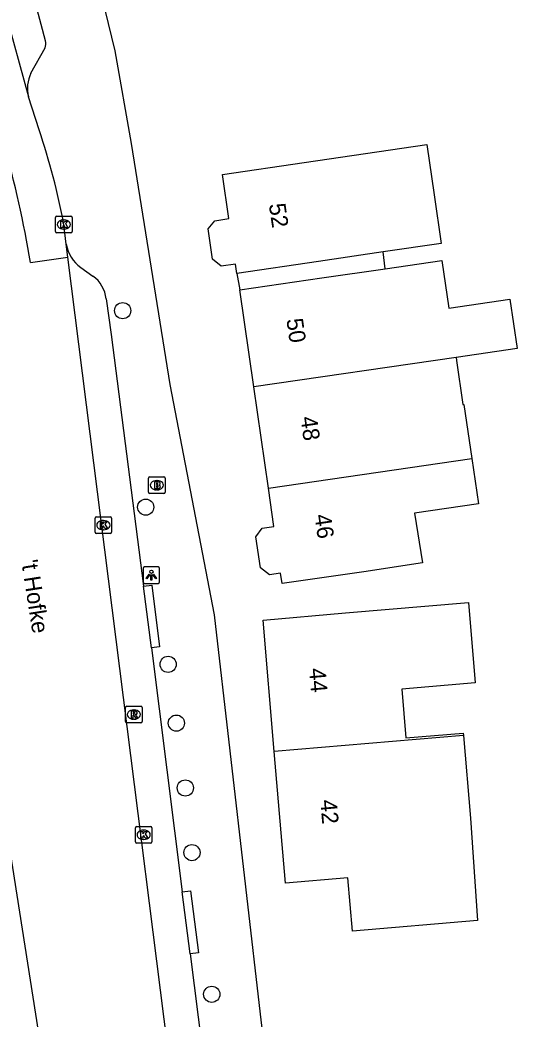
# Model space of a CAD drawing. Extents: x 162880 to 165536, y 384011 to 385179.
# Drawn here: x 164280.8 to 164310.8, y 384441.5 to 384501.9 of the extents above; entities that cross this region are included whole.
import ezdxf

# ---------------------------------------------------------------- set-up
doc = ezdxf.new("R2010")
doc.units = 0
for name, color, linetype in [('IMGEO_Boom', 7, 'Continuous'), ('IMGEO_Brandkraan', 7, 'Continuous'), ('IMGEO_Kolk', 7, 'Continuous'), ('IMGEO_Lichtpunt', 7, 'Continuous'), ('IMGEO_Openbare_ruimte_label', 7, 'Continuous'), ('IMGEO_Pand', 7, 'Continuous'), ('IMGEO_Pand_nummerreeks', 7, 'Continuous'), ('IMGEO_Pand_overbouw', 7, 'Continuous'), ('IMGEO_Rijbaan_lokaal_gesloten', 7, 'Continuous'), ('IMGEO_Rioolput', 7, 'Continuous'), ('IMGEO_Voetpad_open', 7, 'Continuous')]:
    doc.layers.add(name, color=color, linetype=linetype)

msp = doc.modelspace()

# ---------------------------------------------------------------- linework, layer by layer
at = {"layer": 'IMGEO_Boom'}
for centre in [(164286.967, 384484.301), (164288.358, 384472.428), (164289.712, 384462.927), (164290.212, 384459.376), (164290.752, 384455.456), (164291.151, 384451.549), (164292.348, 384442.987)]:
    msp.add_circle(centre, 0.489, dxfattribs=at)
at = {"layer": 'IMGEO_Brandkraan'}
for p, q in [((164288.532, 384473.325), (164288.532, 384474.177)), ((164288.607, 384474.251), (164289.459, 384474.251)), ((164289.533, 384474.177), (164289.533, 384473.325)), ((164289.02, 384474.031), (164289.045, 384474.031)), ((164289.459, 384473.251), (164288.607, 384473.251)), ((164289.043, 384473.471), (164289.018, 384473.471))]:
    msp.add_line(p, q, dxfattribs=at)
for points in [[(164288.532, 384473.325), (164288.532, 384474.177)], [(164288.607, 384474.251), (164289.459, 384474.251)], [(164289.533, 384474.177), (164289.533, 384473.325)], [(164288.88, 384473.951), (164288.88, 384473.551), (164289.093, 384473.551)], [(164289.111, 384473.951), (164288.88, 384473.951)], [(164289.059, 384473.87), (164289.005, 384473.87), (164289.005, 384473.794)], [(164289.005, 384473.794), (164289.058, 384473.794)], [(164289.067, 384473.718), (164289.005, 384473.718), (164289.005, 384473.637)], [(164289.005, 384473.637), (164289.067, 384473.637)], [(164289.459, 384473.251), (164288.607, 384473.251)]]:
    msp.add_lwpolyline(points, dxfattribs=at)
for centre, radius, start, end in [((164288.609, 384474.175), 0.0765, 91.55205, 178.44795), ((164288.609, 384474.175), 0.0765, 91.55205, 178.44795), ((164289.457, 384474.175), 0.0765, 1.55205, 88.44795), ((164289.457, 384474.175), 0.0765, 1.55205, 88.44795), ((164289.06, 384473.832), 0.0379, 267.82845, 90.93552), ((164289.068, 384473.677), 0.0404, 269.87594, 90.50774), ((164289.099, 384473.802), 0.251, 268.66757, 293.53466), ((164289.115, 384473.806), 0.145, 59.4692, 91.53667), ((164289.14, 384473.853), 0.0922, 285.51372, 58.15012), ((164289.145, 384473.661), 0.105, 301.31148, 78.98903), ((164288.609, 384473.327), 0.0765, 181.55205, 268.44795), ((164288.609, 384473.327), 0.0765, 181.55205, 268.44795), ((164289.457, 384473.327), 0.0765, 271.55205, 358.44795), ((164289.457, 384473.327), 0.0765, 271.55205, 358.44795)]:
    msp.add_arc(centre, radius, start, end, dxfattribs=at)
for centre, major_axis, ratio, start_param, end_param in [((164289.019, 384473.751), (-0.387, 0.002), 0.722429, 4.712389, 7.853982), ((164289.044, 384473.751), (-0.39, 0.002), 0.717154, 1.570796, 4.712389)]:
    msp.add_ellipse(centre, major_axis=major_axis, ratio=ratio, start_param=start_param, end_param=end_param, dxfattribs=at)
at = {"layer": 'IMGEO_Kolk'}
for p, q in [((164282.911, 384489.084), (164282.911, 384489.936)), ((164282.986, 384490.01), (164283.838, 384490.01)), ((164283.912, 384489.936), (164283.912, 384489.084)), ((164283.422, 384489.23), (164283.397, 384489.23)), ((164283.399, 384489.79), (164283.424, 384489.79)), ((164283.838, 384489.01), (164282.986, 384489.01)), ((164285.298, 384470.914), (164285.298, 384471.766)), ((164285.373, 384471.84), (164286.225, 384471.84)), ((164286.299, 384471.766), (164286.299, 384470.914)), ((164285.786, 384471.62), (164285.811, 384471.62)), ((164286.225, 384470.84), (164285.373, 384470.84)), ((164285.809, 384471.06), (164285.784, 384471.06)), ((164287.733, 384452.201), (164287.733, 384453.053)), ((164287.808, 384453.127), (164288.66, 384453.127)), ((164288.734, 384453.053), (164288.734, 384452.201)), ((164288.221, 384452.907), (164288.246, 384452.907)), ((164288.66, 384452.127), (164287.808, 384452.127)), ((164288.244, 384452.347), (164288.219, 384452.347))]:
    msp.add_line(p, q, dxfattribs=at)
for points in [[(164282.911, 384489.084), (164282.911, 384489.936)], [(164282.986, 384490.01), (164283.838, 384490.01)], [(164283.912, 384489.936), (164283.912, 384489.084)], [(164283.232, 384489.71), (164283.355, 384489.71), (164283.355, 384489.559), (164283.485, 384489.71), (164283.649, 384489.71), (164283.503, 384489.559), (164283.656, 384489.31), (164283.504, 384489.31), (164283.419, 384489.474), (164283.355, 384489.407), (164283.355, 384489.31), (164283.232, 384489.31), (164283.232, 384489.71)], [(164283.838, 384489.01), (164282.986, 384489.01)], [(164285.298, 384470.914), (164285.298, 384471.766)], [(164285.373, 384471.84), (164286.225, 384471.84)], [(164286.299, 384471.766), (164286.299, 384470.914)], [(164285.619, 384471.54), (164285.742, 384471.54), (164285.742, 384471.389), (164285.872, 384471.54), (164286.036, 384471.54), (164285.89, 384471.389), (164286.043, 384471.14), (164285.891, 384471.14), (164285.806, 384471.304), (164285.742, 384471.237), (164285.742, 384471.14), (164285.619, 384471.14), (164285.619, 384471.54)], [(164286.225, 384470.84), (164285.373, 384470.84)], [(164287.733, 384452.201), (164287.733, 384453.053)], [(164287.808, 384453.127), (164288.66, 384453.127)], [(164288.734, 384453.053), (164288.734, 384452.201)], [(164288.054, 384452.827), (164288.177, 384452.827), (164288.177, 384452.676), (164288.307, 384452.827), (164288.471, 384452.827), (164288.325, 384452.676), (164288.478, 384452.427), (164288.326, 384452.427), (164288.241, 384452.591), (164288.177, 384452.524), (164288.177, 384452.427), (164288.054, 384452.427), (164288.054, 384452.827)], [(164288.66, 384452.127), (164287.808, 384452.127)]]:
    msp.add_lwpolyline(points, dxfattribs=at)
for centre, start, end in [((164282.988, 384489.934), 91.55205, 178.44795), ((164282.988, 384489.934), 91.55205, 178.44795), ((164283.836, 384489.934), 1.55205, 88.44795), ((164283.836, 384489.934), 1.55205, 88.44795), ((164282.988, 384489.086), 181.55205, 268.44795), ((164282.988, 384489.086), 181.55205, 268.44795), ((164283.836, 384489.086), 271.55205, 358.44795), ((164283.836, 384489.086), 271.55205, 358.44795), ((164285.375, 384471.764), 91.55205, 178.44795), ((164285.375, 384471.764), 91.55205, 178.44795), ((164286.223, 384471.764), 1.55205, 88.44795), ((164286.223, 384471.764), 1.55205, 88.44795), ((164285.375, 384470.916), 181.55205, 268.44795), ((164285.375, 384470.916), 181.55205, 268.44795), ((164286.223, 384470.916), 271.55205, 358.44795), ((164286.223, 384470.916), 271.55205, 358.44795), ((164287.81, 384453.051), 91.55205, 178.44795), ((164287.81, 384453.051), 91.55205, 178.44795), ((164288.658, 384453.051), 1.55205, 88.44795), ((164288.658, 384453.051), 1.55205, 88.44795), ((164287.81, 384452.203), 181.55205, 268.44795), ((164287.81, 384452.203), 181.55205, 268.44795), ((164288.658, 384452.203), 271.55205, 358.44795), ((164288.658, 384452.203), 271.55205, 358.44795)]:
    msp.add_arc(centre, 0.0765, start, end, dxfattribs=at)
for centre, major_axis, ratio, start_param, end_param in [((164283.398, 384489.51), (-0.387, 0.002), 0.722429, 4.712389, 7.853982), ((164283.423, 384489.51), (-0.39, 0.002), 0.717154, 1.570796, 4.712389), ((164285.785, 384471.34), (-0.387, 0.002), 0.722429, 4.712389, 7.853982), ((164285.81, 384471.34), (-0.39, 0.002), 0.717154, 1.570796, 4.712389), ((164288.22, 384452.627), (-0.387, 0.002), 0.722429, 4.712389, 7.853982), ((164288.245, 384452.627), (-0.39, 0.002), 0.717154, 1.570796, 4.712389)]:
    msp.add_ellipse(centre, major_axis=major_axis, ratio=ratio, start_param=start_param, end_param=end_param, dxfattribs=at)
at = {"layer": 'IMGEO_Lichtpunt'}
for p, q in [((164288.2, 384468.72), (164288.2, 384467.913)), ((164288.2, 384468.72), (164288.2, 384467.913)), ((164289.102, 384468.815), (164288.294, 384468.815)), ((164289.102, 384468.815), (164288.294, 384468.815)), ((164289.196, 384467.913), (164289.196, 384468.72)), ((164289.196, 384467.913), (164289.196, 384468.72)), ((164288.294, 384467.819), (164289.102, 384467.819)), ((164288.294, 384467.819), (164289.102, 384467.819))]:
    msp.add_line(p, q, dxfattribs=at)
for points in [[(164288.574, 384468.384), (164288.613, 384468.356), (164288.425, 384468.094), (164288.387, 384468.121), (164288.574, 384468.384)], [(164288.676, 384468.336), (164288.723, 384468.336), (164288.723, 384468.014), (164288.676, 384468.014), (164288.676, 384468.336)], [(164288.786, 384468.356), (164288.824, 384468.383), (164289.011, 384468.121), (164288.972, 384468.093), (164288.786, 384468.356)]]:
    msp.add_lwpolyline(points, dxfattribs=at)
msp.add_circle((164288.699, 384468.518), 0.0994, dxfattribs=at)
for centre, start, end in [((164288.294, 384468.72), 90, 180), ((164288.294, 384468.72), 90, 180), ((164289.102, 384468.72), 0, 90), ((164289.102, 384468.72), 0, 90), ((164288.294, 384467.913), 180, 270), ((164288.294, 384467.913), 180, 270), ((164289.102, 384467.913), 270, 0), ((164289.102, 384467.913), 270, 360)]:
    msp.add_arc(centre, 0.0946, start, end, dxfattribs=at)
at = {"layer": 'IMGEO_Pand'}
for points in [[(164305.781, 384491.296), (164306.209, 384488.363), (164302.706, 384487.847), (164298.805, 384487.277), (164293.857, 384486.554), (164293.775, 384487.12), (164292.913, 384486.997), (164292.391, 384487.41), (164292.128, 384489.244), (164292.531, 384489.739), (164293.376, 384489.861), (164292.988, 384492.532), (164297.936, 384493.254), (164305.338, 384494.335), (164305.781, 384491.296)], [(164294.894, 384479.689), (164294.052, 384485.559), (164299, 384486.281), (164302.828, 384486.839), (164306.252, 384487.338), (164306.673, 384484.449), (164310.36, 384484.987), (164310.795, 384482.008), (164307.108, 384481.47)], [(164307.108, 384481.47), (164294.894, 384479.689)], [(164307.108, 384481.47), (164307.133, 384481.299), (164307.523, 384478.629), (164307.583, 384478.638), (164308.06, 384475.369)], [(164295.771, 384473.578), (164294.894, 384479.689)], [(164308.06, 384475.369), (164308.459, 384472.633), (164304.608, 384472.071), (164305.074, 384469.056), (164301.547, 384468.527), (164296.599, 384467.804), (164296.509, 384468.433), (164295.828, 384468.336), (164295.29, 384468.752), (164295.02, 384470.639), (164295.4, 384471.153), (164296.104, 384471.254), (164295.771, 384473.578)], [(164295.771, 384473.578), (164308.06, 384475.369)], [(164296.124, 384457.652), (164295.446, 384465.605), (164300.428, 384466.03), (164307.856, 384466.663), (164308.27, 384461.808), (164303.828, 384461.43), (164304.079, 384458.481), (164307.538, 384458.776), (164307.551, 384458.626)], [(164307.551, 384458.626), (164296.124, 384457.652)], [(164307.551, 384458.626), (164307.977, 384453.625), (164308.416, 384447.451), (164300.854, 384446.805), (164300.579, 384450.023), (164296.802, 384449.701), (164296.124, 384457.652)]]:
    msp.add_lwpolyline(points, dxfattribs=at)
at = {"layer": 'IMGEO_Pand_overbouw'}
msp.add_lwpolyline([(164293.857, 384486.554), (164294.052, 384485.559), (164299, 384486.281), (164302.828, 384486.839), (164302.706, 384487.847), (164298.805, 384487.277)], close=True, dxfattribs=at)
at = {"layer": 'IMGEO_Rijbaan_lokaal_gesloten'}
for points in [[(164278.398, 384507.902), (164279.801, 384502.576), (164281.268, 384497.23)], [(164281.912, 384495.221), (164281.268, 384497.23)], [(164283.559, 384488.312), (164283.412, 384489.51)], [(164283.658, 384487.529), (164283.559, 384488.312)], [(164281.403, 384487.205), (164283.658, 384487.529)], [(164293.057, 384413.129), (164283.658, 384487.529)], [(164275.161, 384483.409), (164285.705, 384416.219), (164285.992, 384413.26), (164286.139, 384412.339)]]:
    msp.add_lwpolyline(points, dxfattribs=at)
for centre, radius, start, end in [((164244.323, 384482.296), 39.749, 10.45682, 18.97597), ((164209.046, 384474.77), 73.417, 9.75157, 15.50181)]:
    msp.add_arc(centre, radius, start, end, dxfattribs=at)
at = {"layer": 'IMGEO_Rioolput'}
for p, q in [((164287.142, 384459.463), (164287.142, 384460.315)), ((164287.217, 384460.389), (164288.069, 384460.389)), ((164288.143, 384460.315), (164288.143, 384459.463)), ((164287.63, 384460.169), (164287.655, 384460.169)), ((164288.069, 384459.389), (164287.217, 384459.389)), ((164287.653, 384459.609), (164287.628, 384459.609))]:
    msp.add_line(p, q, dxfattribs=at)
for points in [[(164287.142, 384459.463), (164287.142, 384460.315)], [(164287.217, 384460.389), (164288.069, 384460.389)], [(164288.143, 384460.315), (164288.143, 384459.463)], [(164287.731, 384460.087), (164287.479, 384460.089), (164287.479, 384459.689)], [(164287.479, 384459.689), (164287.603, 384459.689), (164287.603, 384459.851), (164287.614, 384459.851)], [(164287.657, 384460.008), (164287.603, 384460.008), (164287.603, 384459.927)], [(164287.603, 384459.927), (164287.655, 384459.927)], [(164287.661, 384459.822), (164287.732, 384459.689), (164287.872, 384459.689), (164287.807, 384459.815)], [(164288.069, 384459.389), (164287.217, 384459.389)]]:
    msp.add_lwpolyline(points, dxfattribs=at)
for centre, radius, start, end in [((164287.219, 384460.313), 0.0765, 91.55205, 178.44795), ((164287.219, 384460.313), 0.0765, 91.55205, 178.44795), ((164288.067, 384460.313), 0.0765, 1.55205, 88.44795), ((164288.067, 384460.313), 0.0765, 1.55205, 88.44795), ((164287.613, 384459.798), 0.0533, 26.02933, 88.69889), ((164287.639, 384460.116), 0.19, 274.7715, 282.96867), ((164287.663, 384459.912), 0.0964, 77.00612, 93.18647), ((164287.677, 384459.969), 0.0378, 276.66336, 79.67722), ((164287.73, 384459.977), 0.109, 350.36119, 89.41601), ((164287.728, 384459.977), 0.112, 277.58423, 350.98172), ((164287.712, 384459.762), 0.108, 29.51342, 73.79051), ((164287.219, 384459.465), 0.0765, 181.55205, 268.44795), ((164287.219, 384459.465), 0.0765, 181.55205, 268.44795), ((164288.067, 384459.465), 0.0765, 271.55205, 358.44795), ((164288.067, 384459.465), 0.0765, 271.55205, 358.44795)]:
    msp.add_arc(centre, radius, start, end, dxfattribs=at)
for centre, major_axis, ratio, start_param, end_param in [((164287.629, 384459.889), (-0.387, 0.002), 0.722429, 4.712389, 7.853982), ((164287.654, 384459.889), (-0.39, 0.002), 0.717154, 1.570796, 4.712389)]:
    msp.add_ellipse(centre, major_axis=major_axis, ratio=ratio, start_param=start_param, end_param=end_param, dxfattribs=at)
at = {"layer": 'IMGEO_Voetpad_open'}
for points in [[(164285.786, 384518.69), (164283.972, 384516.463), (164283.48, 384513.165), (164284.083, 384509.933), (164286.485, 384500), (164287.479, 384494.408), (164289.825, 384479.842), (164292.496, 384465.91), (164295.335, 384441.27), (164299.12, 384411.99)], [(164282.311, 384500.609), (164281.004, 384505.49)], [(164281.421, 384498.656), (164282.272, 384500.188)], [(164284.43, 384486.919), (164285.167, 384486.391)], [(164285.962, 384485.008), (164286.269, 384482.859), (164288.227, 384467.651)], [(164288.227, 384467.651), (164288.723, 384467.713), (164289.196, 384463.986), (164288.7, 384463.924)], [(164288.7, 384463.924), (164288.227, 384467.651)], [(164288.7, 384463.924), (164290.569, 384449.186)], [(164290.569, 384449.186), (164291.065, 384449.248), (164291.541, 384445.488), (164291.045, 384445.426)], [(164291.045, 384445.426), (164290.569, 384449.186)], [(164291.045, 384445.426), (164293.491, 384426.14)]]:
    msp.add_lwpolyline(points, dxfattribs=at)
for centre, radius, start, end in [((164281.56, 384500.466), 0.765, 338.65602, 10.75882), ((164283.294, 384497.734), 2.088, 153.78565, 193.96632), ((164285.647, 384488.649), 2.115, 189.16066, 234.87229), ((164284.051, 384484.83), 1.919, 5.33572, 54.44807)]:
    msp.add_arc(centre, radius, start, end, dxfattribs=at)

# ---------------------------------------------------------------- texts
at = {"layer": 'IMGEO_Openbare_ruimte_label'}
msp.add_text("'t Hofke", height=1, rotation=278.85943, dxfattribs=at).set_placement((164280.834, 384469.176))
at = {"layer": 'IMGEO_Pand_nummerreeks'}
for s, rotation, p in [('52', 278.2733, (164295.796, 384490.726)), ('50', 278.16444, (164296.855, 384483.773)), ('48', 278.16444, (164297.704, 384477.854)), ('46', 278.16444, (164298.552, 384471.939)), ('44', 274.87334, (164298.226, 384462.666)), ('42', 274.87334, (164298.904, 384454.717))]:
    msp.add_text(s, height=1, rotation=rotation, dxfattribs=at).set_placement(p)

doc.saveas('drawing.dxf')
